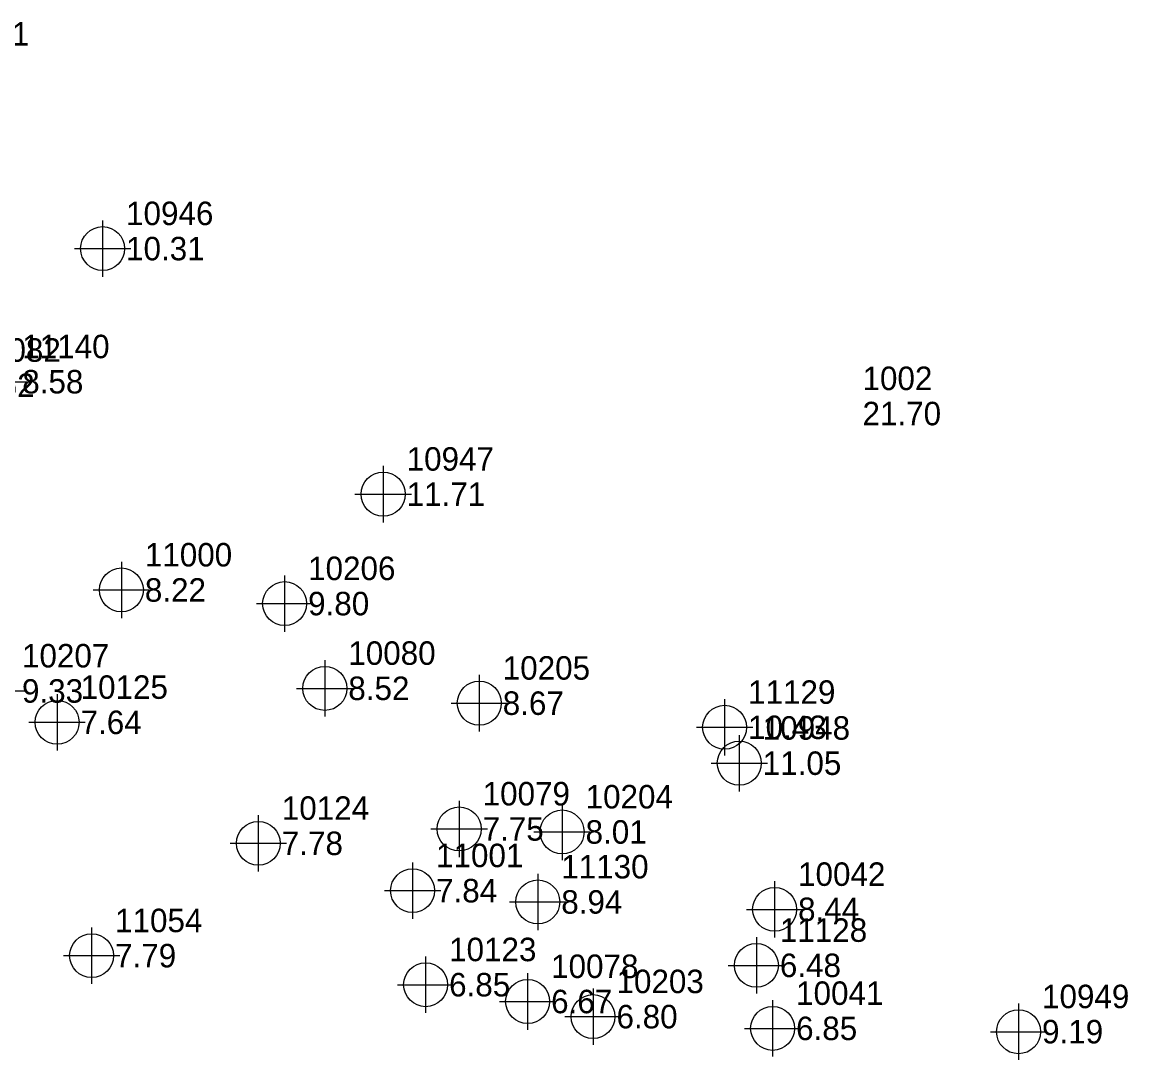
# Model space of a CAD drawing. Extents: x 2062781 to 2066835, y 358981 to 366501.
# Drawn here: x 2063997 to 2064114.7, y 362364.7 to 362475.2 of the extents above; entities that cross this region are included whole.
import ezdxf

# ---------------------------------------------------------------- set-up
doc = ezdxf.new("R2010")
doc.units = 0
for name, color, linetype in [('COGO Default Point Elevation', 7, 'Continuous'), ('COGO Default Point Number', 7, 'Continuous'), ('Exist DTM Regular Point Underwater CELL', 7, 'Continuous')]:
    doc.layers.add(name, color=color, linetype=linetype)

msp = doc.modelspace()

# ---------------------------------------------------------------- linework, layer by layer
at = {"layer": 'Exist DTM Regular Point Underwater CELL'}
for points in [[(2064005.59, 362454.07), (2064005.59, 362451.07)], [(2064002.59, 362451.07), (2064005.59, 362451.07)], [(2064005.59, 362451.07), (2064008.59, 362451.07)], [(2064005.59, 362451.07), (2064005.59, 362448.07)], [(2063994.54, 362436.9), (2063997.54, 362436.9)], [(2064035.46, 362427.93), (2064035.46, 362424.93)], [(2064032.46, 362424.93), (2064035.46, 362424.93)], [(2064035.46, 362424.93), (2064038.46, 362424.93)], [(2064035.46, 362424.93), (2064035.46, 362421.93)], [(2064007.59, 362417.73), (2064007.59, 362414.73)], [(2064024.97, 362416.28), (2064024.97, 362413.28)], [(2064004.59, 362414.73), (2064007.59, 362414.73)], [(2064007.59, 362414.73), (2064010.59, 362414.73)], [(2064007.59, 362414.73), (2064007.59, 362411.73)], [(2064021.97, 362413.28), (2064024.97, 362413.28)], [(2064024.97, 362413.28), (2064027.97, 362413.28)], [(2064024.97, 362413.28), (2064024.97, 362410.28)], [(2064029.25, 362407.25), (2064029.25, 362404.25)], [(2064045.69, 362405.68), (2064045.69, 362402.68)], [(2063994.51, 362403.98), (2063997.51, 362403.98)], [(2064000.75, 362403.64), (2064000.75, 362400.64)], [(2064026.25, 362404.25), (2064029.25, 362404.25)], [(2064029.25, 362404.25), (2064032.25, 362404.25)], [(2064029.25, 362404.25), (2064029.25, 362401.25)], [(2064042.69, 362402.68), (2064045.69, 362402.68)], [(2064045.69, 362402.68), (2064048.69, 362402.68)], [(2064045.69, 362402.68), (2064045.69, 362399.68)], [(2064071.81, 362403.11), (2064071.81, 362400.11)], [(2063997.75, 362400.64), (2064000.75, 362400.64)], [(2064000.75, 362400.64), (2064003.75, 362400.64)], [(2064000.75, 362400.64), (2064000.75, 362397.64)], [(2064068.81, 362400.11), (2064071.81, 362400.11)], [(2064071.81, 362400.11), (2064074.81, 362400.11)], [(2064071.81, 362400.11), (2064071.81, 362397.11)], [(2064073.37, 362399.29), (2064073.37, 362396.29)], [(2064070.37, 362396.29), (2064073.37, 362396.29)], [(2064073.37, 362396.29), (2064076.37, 362396.29)], [(2064073.37, 362396.29), (2064073.37, 362393.29)], [(2064043.55, 362392.29), (2064043.55, 362389.29)], [(2064054.51, 362391.97), (2064054.51, 362388.97)], [(2064022.17, 362390.76), (2064022.17, 362387.76)], [(2064040.55, 362389.29), (2064043.55, 362389.29)], [(2064043.55, 362389.29), (2064046.55, 362389.29)], [(2064043.55, 362389.29), (2064043.55, 362386.29)], [(2064051.51, 362388.97), (2064054.51, 362388.97)], [(2064054.51, 362388.97), (2064057.51, 362388.97)], [(2064054.51, 362388.97), (2064054.51, 362385.97)], [(2064019.17, 362387.76), (2064022.17, 362387.76)], [(2064022.17, 362387.76), (2064025.17, 362387.76)], [(2064022.17, 362387.76), (2064022.17, 362384.76)], [(2064038.59, 362385.72), (2064038.59, 362382.72)], [(2064051.92, 362384.52), (2064051.92, 362381.52)], [(2064077.13, 362383.73), (2064077.13, 362380.73)], [(2064035.59, 362382.72), (2064038.59, 362382.72)], [(2064038.59, 362382.72), (2064041.59, 362382.72)], [(2064038.59, 362382.72), (2064038.59, 362379.72)], [(2064048.92, 362381.52), (2064051.92, 362381.52)], [(2064051.92, 362381.52), (2064054.92, 362381.52)], [(2064051.92, 362381.52), (2064051.92, 362378.52)], [(2064074.13, 362380.73), (2064077.13, 362380.73)], [(2064077.13, 362380.73), (2064080.13, 362380.73)], [(2064077.13, 362380.73), (2064077.13, 362377.73)], [(2064004.42, 362378.8), (2064004.42, 362375.8)], [(2064075.19, 362377.77), (2064075.19, 362374.77)], [(2064001.42, 362375.8), (2064004.42, 362375.8)], [(2064004.42, 362375.8), (2064007.42, 362375.8)], [(2064004.42, 362375.8), (2064004.42, 362372.8)], [(2064039.98, 362375.71), (2064039.98, 362372.71)], [(2064050.84, 362373.92), (2064050.84, 362370.92)], [(2064072.19, 362374.77), (2064075.19, 362374.77)], [(2064075.19, 362374.77), (2064078.19, 362374.77)], [(2064075.19, 362374.77), (2064075.19, 362371.77)], [(2064036.98, 362372.71), (2064039.98, 362372.71)], [(2064039.98, 362372.71), (2064042.98, 362372.71)], [(2064039.98, 362372.71), (2064039.98, 362369.71)], [(2064057.8, 362372.31), (2064057.8, 362369.31)], [(2064047.84, 362370.92), (2064050.84, 362370.92)], [(2064050.84, 362370.92), (2064053.84, 362370.92)], [(2064050.84, 362370.92), (2064050.84, 362367.92)], [(2064076.92, 362371.06), (2064076.92, 362368.06)], [(2064103.1, 362370.7), (2064103.1, 362367.7)], [(2064054.8, 362369.31), (2064057.8, 362369.31)], [(2064057.8, 362369.31), (2064060.8, 362369.31)], [(2064057.8, 362369.31), (2064057.8, 362366.31)], [(2064073.92, 362368.06), (2064076.92, 362368.06)], [(2064076.92, 362368.06), (2064079.92, 362368.06)], [(2064076.92, 362368.06), (2064076.92, 362365.06)], [(2064100.1, 362367.7), (2064103.1, 362367.7)], [(2064103.1, 362367.7), (2064106.1, 362367.7)], [(2064103.1, 362367.7), (2064103.1, 362364.7)]]:
    msp.add_lwpolyline(points, dxfattribs=at)
for centre in [(2064005.59, 362451.07), (2064035.46, 362424.93), (2064007.59, 362414.73), (2064024.97, 362413.28), (2064029.25, 362404.25), (2064045.69, 362402.68), (2064000.75, 362400.64), (2064071.81, 362400.11), (2064073.37, 362396.29), (2064043.55, 362389.29), (2064054.51, 362388.97), (2064022.17, 362387.76), (2064038.59, 362382.72), (2064051.92, 362381.52), (2064077.13, 362380.73), (2064004.42, 362375.8), (2064075.19, 362374.77), (2064039.98, 362372.71), (2064050.84, 362370.92), (2064057.8, 362369.31), (2064076.92, 362368.06), (2064103.1, 362367.7)]:
    msp.add_circle(centre, 2.34, dxfattribs=at)

# ---------------------------------------------------------------- texts
at = {"layer": 'COGO Default Point Elevation'}
for s, p in [('10.31', (2064008.09, 362449.82)), ('8.62', (2063991.85, 362435.27)), ('8.58', (2063997.04, 362435.65)), ('21.70', (2064086.49, 362432.26)), ('11.71', (2064037.96, 362423.68)), ('8.22', (2064010.09, 362413.48)), ('9.80', (2064027.47, 362412.03)), ('8.52', (2064031.75, 362403.01)), ('9.33', (2063997.01, 362402.73)), ('8.67', (2064048.19, 362401.43)), ('7.64', (2064003.25, 362399.39)), ('10.43', (2064074.31, 362398.86)), ('11.05', (2064075.87, 362395.04)), ('7.75', (2064046.05, 362388.04)), ('8.01', (2064057.01, 362387.72)), ('7.78', (2064024.67, 362386.51)), ('7.84', (2064041.09, 362381.47)), ('8.94', (2064054.42, 362380.27)), ('8.44', (2064079.63, 362379.48)), ('7.79', (2064006.92, 362374.55)), ('6.48', (2064077.69, 362373.52)), ('6.85', (2064042.48, 362371.46)), ('6.67', (2064053.34, 362369.67)), ('6.80', (2064060.3, 362368.06)), ('6.85', (2064079.42, 362366.81)), ('9.19', (2064105.6, 362366.46))]:
    msp.add_text(s, height=2.5, dxfattribs=at).set_placement(p)
at = {"layer": 'COGO Default Point Number'}
for s, p in [('11141', (2063988.48, 362472.68)), ('10946', (2064008.09, 362453.57)), ('10082', (2063991.85, 362439.02)), ('11140', (2063997.04, 362439.4)), ('1002', (2064086.49, 362436.01)), ('10947', (2064037.96, 362427.43)), ('11000', (2064010.09, 362417.23)), ('10206', (2064027.47, 362415.78)), ('10207', (2063997.01, 362406.48)), ('10080', (2064031.75, 362406.76)), ('10205', (2064048.19, 362405.18)), ('10125', (2064003.25, 362403.14)), ('11129', (2064074.31, 362402.61)), ('10948', (2064075.87, 362398.79)), ('10079', (2064046.05, 362391.79)), ('10204', (2064057.01, 362391.47)), ('10124', (2064024.67, 362390.26)), ('11001', (2064041.09, 362385.22)), ('11130', (2064054.42, 362384.02)), ('10042', (2064079.63, 362383.23)), ('11054', (2064006.92, 362378.3)), ('11128', (2064077.69, 362377.27)), ('10123', (2064042.48, 362375.21)), ('10078', (2064053.34, 362373.42)), ('10203', (2064060.3, 362371.81)), ('10041', (2064079.42, 362370.56)), ('10949', (2064105.6, 362370.21))]:
    msp.add_text(s, height=2.5, dxfattribs=at).set_placement(p)

doc.saveas('drawing.dxf')
